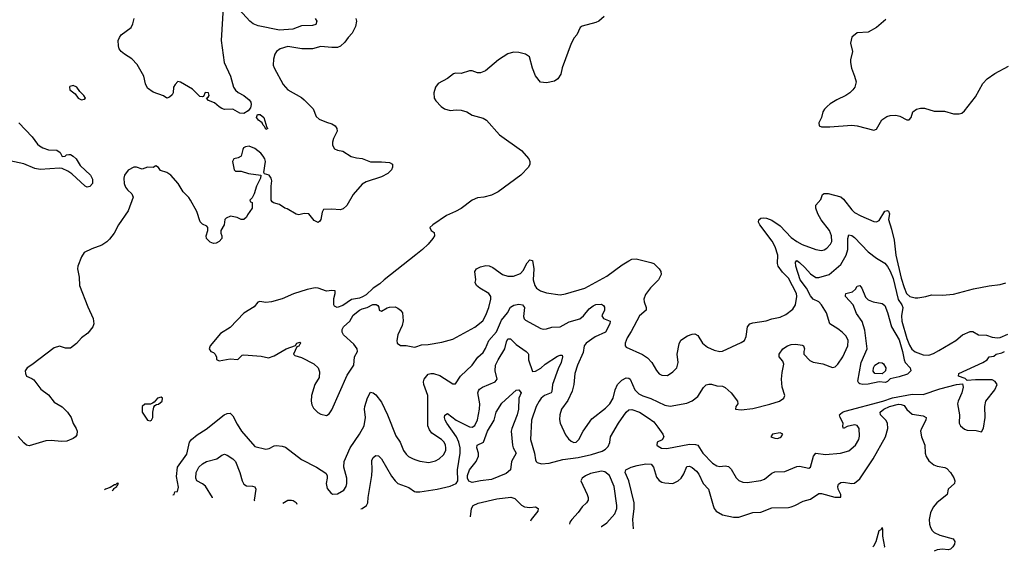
# Model space of a CAD drawing. Header units: inches. Extents: x 1173000 to 1307049, y 522583 to 678455.
# Tile 268 of 617: x 1267121 to 1274279, y 524738 to 528600. Entities that reach past the tile are written whole.
import ezdxf

# ---------------------------------------------------------------- set-up
doc = ezdxf.new("R2010")
doc.units = ezdxf.units.IN
doc.header["$MEASUREMENT"] = 0
doc.layers.add('B2562', color=7, linetype='Continuous')
doc.layers.add('B2572', color=7, linetype='Continuous')

msp = doc.modelspace()

# ---------------------------------------------------------------- linework, layer by layer
at = {"layer": 'B2562', "color": 5}
for points, elevation in [([(1268598.7, 528690), (1268586.5, 528450), (1268607.6, 528290), (1268652.3, 528190), (1268675.8, 528110), (1268690, 528089.2), (1268710, 528072.6), (1268750.3, 528050), (1268790, 528017.8), (1268800.5, 528000.5), (1268803.9, 527983.9), (1268799.4, 527960.6), (1268781.7, 527938.3), (1268750, 527918.9), (1268720.4, 527920.4), (1268670, 527949.6), (1268610, 527947.8), (1268590, 527955.1), (1268570, 527967), (1268537.1, 527997.1), (1268493.2, 528013.2), (1268478, 528030), (1268490, 528038), (1268497.2, 528050), (1268493.2, 528070), (1268468.7, 528071.3), (1268458, 528042), (1268450, 528039), (1268430, 528043.7), (1268376.6, 528096.6), (1268290, 528147), (1268270, 528151.8), (1268250.6, 528130), (1268239.3, 528110), (1268236.3, 528070), (1268230, 528055.3), (1268210, 528037.2), (1268190, 528029.2), (1268166.6, 528046.6), (1268090, 528073.2), (1268050, 528104), (1268035.1, 528135.1), (1268022.7, 528190), (1267974.4, 528274.4), (1267935.4, 528315.4), (1267882, 528350), (1267859.5, 528370), (1267844.5, 528390), (1267838, 528410), (1267836, 528450), (1267845.2, 528470), (1267859.3, 528490), (1267930, 528544.9), (1267943.5, 528570), (1267953.3, 528610)], 840), ([(1269269.4, 528610), (1269280.2, 528590), (1269273.2, 528566.8), (1269250, 528558.1), (1269170, 528556.6), (1269107.1, 528532.9), (1269010, 528525.6), (1268855.2, 528555.2), (1268818.9, 528570), (1268794.5, 528590), (1268715.4, 528675.4)], 840), ([(1269563.8, 528610), (1269568.4, 528590), (1269562, 528550), (1269538.3, 528501.7), (1269507.7, 528470), (1269483.7, 528436.3), (1269451.8, 528408.2), (1269430, 528399.7), (1269390, 528398), (1269310, 528406.8), (1269250, 528389.7), (1269171.3, 528388.7), (1269070, 528405.1), (1269013.4, 528390), (1268988.4, 528370), (1268976.4, 528350), (1268965.1, 528314.9), (1268964.4, 528270), (1268970.5, 528250), (1269037.3, 528130), (1269070, 528090.7), (1269170, 528036.4), (1269190, 528019.3), (1269253.7, 527953.7), (1269277.1, 527897.1), (1269297.1, 527877.1), (1269350, 527854.9), (1269390, 527844.4), (1269413, 527830), (1269425.5, 527810), (1269428, 527790), (1269401.7, 527738.3), (1269393.7, 527710), (1269394.6, 527690), (1269410, 527663.1), (1269430, 527651.5), (1269470, 527644.9), (1269530, 527606.4), (1269570, 527595.8), (1269610, 527592.4), (1269670, 527567.4), (1269750, 527568.5), (1269810, 527563.1), (1269830.6, 527550), (1269830.4, 527530), (1269823.7, 527510), (1269796.1, 527483.9), (1269750, 527459.1), (1269638.4, 527421.6), (1269610, 527406.6), (1269546, 527330), (1269499.1, 527250), (1269473.5, 527226.5), (1269450, 527219.5), (1269390, 527224.2), (1269330, 527222.7), (1269318.7, 527201.3), (1269310, 527148.7), (1269303.4, 527136.6), (1269290, 527127), (1269262.4, 527142.4), (1269222, 527190), (1269190, 527191.6), (1269150, 527182.7), (1269130, 527187), (1269065.6, 527225.6), (1269049.3, 527230), (1269010, 527259), (1268966, 527270), (1268956.4, 527276.4), (1268948, 527290), (1268948.7, 527390), (1268954, 527430), (1268948.7, 527450), (1268934, 527470), (1268900.2, 527480.2), (1268895.3, 527490), (1268906.6, 527570), (1268902, 527590), (1268891.8, 527610), (1268873.6, 527630), (1268830, 527664.7), (1268790, 527680.5), (1268762.8, 527677.2), (1268747.7, 527670), (1268741.7, 527658.3), (1268731.8, 527608.2), (1268710, 527596.2), (1268678, 527590), (1268668.4, 527570), (1268681, 527510), (1268690, 527501), (1268730, 527500.7), (1268783.8, 527483.8), (1268874, 527470), (1268871.3, 527450), (1268842.8, 527390), (1268825.4, 527334.6), (1268810, 527306), (1268794, 527290), (1268798, 527278), (1268811.6, 527271.6), (1268810.6, 527230), (1268776.8, 527183.2), (1268770, 527165.2), (1268750, 527149.6), (1268730, 527149.5), (1268702.7, 527162.7), (1268652.7, 527172.7), (1268620.7, 527159.3), (1268610.9, 527149.1), (1268606, 527110), (1268582, 527070), (1268582, 527050), (1268591.3, 527030), (1268591.3, 527010), (1268570, 526988), (1268550, 526978), (1268530, 526975.3), (1268505.2, 526985.2), (1268478, 527010), (1268475.3, 527030), (1268488, 527070), (1268488, 527090), (1268480.4, 527100.4), (1268450, 527115.3), (1268432.9, 527132.9), (1268407.7, 527207.7), (1268362.9, 527290), (1268349.7, 527309.7), (1268309.5, 527350), (1268273.2, 527410), (1268219, 527470), (1268190, 527489.2), (1268144, 527504), (1268130, 527526), (1268110, 527538), (1268090, 527526), (1268050, 527528), (1268010, 527514), (1267970, 527529.2), (1267950, 527529.3), (1267910, 527506.6), (1267882, 527470), (1267878, 527450), (1267881.1, 527410), (1267890, 527384), (1267904.2, 527364.2), (1267935.4, 527335.4), (1267944.9, 527310), (1267910, 527212.7), (1267838.4, 527110), (1267808.2, 527050), (1267774.4, 527005.6), (1267754.6, 526985.4), (1267717.7, 526962.3), (1267644.4, 526935.6), (1267590.4, 526909.6), (1267570, 526877.2), (1267544, 526810), (1267540.9, 526790), (1267551.8, 526730), (1267554.4, 526670), (1267615.2, 526515.2), (1267654, 526430), (1267659.1, 526390), (1267653.4, 526370), (1267616.5, 526323.5), (1267570, 526289.5), (1267533, 526247), (1267490, 526213), (1267454.3, 526214.3), (1267410, 526229), (1267370, 526217.2), (1267210, 526092.3), (1267174.8, 526070), (1267160.7, 526050), (1267162, 526030), (1267170.5, 526010.5), (1267210, 525994), (1267223.2, 525983.2), (1267275.1, 525915.1), (1267330, 525874.4), (1267370, 525821.6), (1267430, 525787.2), (1267467.2, 525750), (1267493.7, 525710), (1267510, 525666.8), (1267530.4, 525630), (1267537.6, 525610), (1267534.8, 525585.2), (1267525.5, 525570), (1267510, 525558.7), (1267462.3, 525537.7), (1267424.7, 525535.3), (1267350, 525543), (1267310, 525540.5), (1267190, 525505.2), (1267170, 525509.2), (1267150, 525525.2), (1267110, 525572.3)], 860), ([(1267114.9, 527850), (1267212.2, 527750), (1267250, 527697.1), (1267264.3, 527684.3), (1267287.7, 527670), (1267330, 527654), (1267391.6, 527651.6), (1267415.8, 527635.8), (1267430, 527607.3), (1267450, 527608), (1267462, 527618), (1267478, 527622), (1267490, 527622), (1267510.2, 527610.2), (1267530.2, 527590.2), (1267560.8, 527540.8), (1267635.5, 527470), (1267650, 527442.8), (1267651, 527410), (1267630, 527388.3), (1267610, 527384.7), (1267597.2, 527390), (1267499.7, 527479.7), (1267470, 527500.2), (1267430, 527519.2), (1267410, 527521.7), (1267270, 527513.3), (1267230, 527519.8), (1267150, 527553.5), (1267050, 527574.2)], 840), ([(1270000, 526891.5), (1269770.4, 526710), (1269739.3, 526680.7), (1269690.6, 526650), (1269638.7, 526601.3), (1269614, 526586), (1269590, 526577.4), (1269532, 526568), (1269470, 526524), (1269428.9, 526508.9), (1269410, 526518), (1269404, 526530), (1269404.7, 526575.3), (1269415.3, 526610), (1269414, 526630), (1269390, 526633.2), (1269351.3, 526628.7), (1269290, 526649.5), (1269270, 526651.6), (1269210, 526640.7), (1269110.4, 526609.6), (1269030, 526572), (1268952, 526550), (1268910, 526547), (1268867.3, 526552.7), (1268851, 526549), (1268826.4, 526513.6), (1268750, 526469.2), (1268650, 526365.2), (1268579.8, 526320.2), (1268506, 526230), (1268498, 526210), (1268511, 526191), (1268530, 526182), (1268542, 526170), (1268552, 526148), (1268552, 526132), (1268570, 526122), (1268650, 526137.3), (1268707.3, 526132.7), (1268738, 526162), (1268750, 526164.7), (1268875.9, 526155.9), (1268930, 526144.9), (1268970, 526159.1), (1269059, 526210), (1269126, 526234), (1269135.3, 526250), (1269157.3, 526257.3), (1269164.7, 526250), (1269156.3, 526243.7), (1269150, 526229.2), (1269136, 526224), (1269110.8, 526170), (1269119.8, 526159.8), (1269170, 526146.7), (1269259.6, 526099.6), (1269290, 526070.7), (1269301.2, 526041.2), (1269298.6, 526001.4), (1269266, 525950), (1269242, 525870), (1269238.7, 525830), (1269243.4, 525803.4), (1269257.2, 525777.2), (1269287.7, 525747.7), (1269310, 525734.9), (1269350, 525725.5), (1269370, 525737.3), (1269390, 525766.8), (1269501.4, 526018.6), (1269549.5, 526090), (1269554, 526150), (1269575.6, 526190), (1269573.3, 526210), (1269550, 526243.7), (1269475.3, 526310), (1269465.2, 526330), (1269465.2, 526350), (1269475.3, 526370), (1269522, 526410), (1269546, 526454), (1269590, 526491), (1269610, 526501), (1269646, 526510), (1269688.7, 526531.3), (1269711.1, 526531.1), (1269723.6, 526523.6), (1269731.6, 526511.6), (1269734, 526490), (1269750, 526482), (1269793.2, 526506.8), (1269809.3, 526510.7), (1269850, 526513.4), (1269870, 526504.9), (1269890, 526490.6), (1269904.9, 526470), (1269907.9, 526412.1), (1269901.1, 526378.9), (1269868.9, 526311.1), (1269863.1, 526270), (1269866, 526250), (1269890, 526233), (1269930, 526232.2), (1269990, 526220.4), (1270000, 526224)], 880), ([(1268234, 525148.1), (1268244, 525150), (1268249.3, 525170), (1268267, 525173), (1268275.6, 525204.4), (1268261.6, 525281.6), (1268268.3, 525350), (1268335.6, 525444.4), (1268355.9, 525530), (1268370, 525550.9), (1268410, 525585.2), (1268475.2, 525624.8), (1268608.3, 525730), (1268630, 525740.2), (1268650, 525740.8), (1268670, 525723.1), (1268701.1, 525661.1), (1268733.9, 525610), (1268830, 525499.5), (1268910, 525480.3), (1268934.3, 525485.7), (1268970, 525504.9), (1268987.1, 525507.1), (1269030, 525503), (1269054.2, 525494.2), (1269170, 525404.9), (1269279.3, 525350), (1269346.2, 525306.2), (1269356.3, 525290), (1269357.1, 525270), (1269348.2, 525230), (1269355.6, 525195.6), (1269382.4, 525162.4), (1269394.4, 525154.4), (1269430, 525155.3), (1269476.6, 525183.4), (1269494.7, 525210), (1269499.7, 525230), (1269499.8, 525270), (1269478.3, 525350), (1269480.5, 525390), (1269522.7, 525490), (1269591.9, 525590), (1269624.8, 525650), (1269633.6, 525710), (1269626.6, 525770), (1269629.8, 525790), (1269650, 525854), (1269670, 525894), (1269690, 525888.4), (1269710, 525874), (1269750, 525821.3), (1269795, 525730), (1269856.4, 525576.4), (1269886, 525530), (1269911.8, 525470), (1269930, 525443.1), (1269947.7, 525427.7), (1269981.6, 525410), (1270000, 525403.9)], 860), ([(1268523.4, 525126.7), (1268522.5, 525130), (1268472.4, 525212.4), (1268450, 525229.1), (1268408.4, 525250), (1268401.1, 525270), (1268404, 525310), (1268424, 525350), (1268450, 525372.9), (1268479.5, 525390), (1268552.7, 525410), (1268590, 525437.6), (1268610, 525443.8), (1268630, 525437.1), (1268670.3, 525410.3), (1268690, 525390.7), (1268721.6, 525310), (1268737.2, 525250), (1268750, 525225.3), (1268770, 525214), (1268812.5, 525212.5), (1268830, 525206.8), (1268836.5, 525190), (1268826.3, 525110), (1268828.7, 525104.1)], 840), ([(1269601.1, 525047), (1269610.9, 525050), (1269642.8, 525070), (1269651.3, 525090), (1269653.2, 525130), (1269680.5, 525290), (1269684.2, 525330), (1269681.6, 525398.4), (1269690, 525419.5), (1269710, 525434.9), (1269730, 525432.2), (1269750, 525408.9), (1269822.9, 525282.9), (1269850, 525249), (1269870, 525231.5), (1269950, 525201.6), (1269991.6, 525171.6), (1270000, 525171.3)], 840), ([(1267830, 525234), (1267818, 525222), (1267810, 525222), (1267777.5, 525202.5), (1267744.9, 525190), (1267738.2, 525184.8)], 880), ([(1267792.2, 525180.8), (1267804, 525190), (1267804.7, 525195.3), (1267828, 525210), (1267826, 525214), (1267830, 525214), (1267838, 525230), (1267830, 525234)], 880), ([(1269032.8, 525088.9), (1269070, 525110.3), (1269096, 525110), (1269110, 525106.3), (1269130, 525091.8), (1269135.8, 525081.3)], 840)]:
    msp.add_lwpolyline(points, dxfattribs=dict(at, elevation=elevation))
for points, elevation in [([(1267510, 528122), (1267485.4, 528114.6), (1267482, 528110), (1267486, 528090), (1267522.8, 528062.8), (1267546, 528030), (1267570, 528018), (1267590, 528022), (1267598, 528030), (1267588, 528050), (1267558, 528078), (1267535.3, 528110)], 860), ([(1268910, 527803.7), (1268903.2, 527823.2), (1268890, 527834), (1268882.9, 527850), (1268857.6, 527870), (1268842.2, 527890), (1268850, 527912.9), (1268870, 527911.5), (1268894.9, 527890), (1268918, 527818), (1268924.7, 527810)], 840), ([(1268150, 525858), (1268122, 525850), (1268098, 525822), (1268085.4, 525814.6), (1268072, 525808), (1268030, 525808), (1268012, 525790), (1268012, 525750), (1268050, 525692), (1268070, 525686), (1268078, 525690), (1268088, 525710), (1268088.7, 525750), (1268095.3, 525784.7), (1268102, 525798), (1268114.6, 525805.4), (1268130, 525806.8), (1268155.3, 525830), (1268158, 525850)], 880)]:
    msp.add_lwpolyline(points, close=True, dxfattribs=dict(at, elevation=elevation))
at = {"layer": 'B2572', "color": 5}
for points, elevation in [([(1271370, 528624), (1271330.6, 528589.4), (1271310, 528579), (1271210, 528554), (1271196.4, 528543.6), (1271170.8, 528490), (1271150.7, 528469.3), (1271130, 528428.7), (1271065.3, 528250), (1271055.6, 528204.4), (1271033.4, 528170), (1271010, 528154.5), (1270950, 528142.9), (1270907.8, 528147.8), (1270871.5, 528191.5), (1270848.3, 528248.3), (1270827.3, 528330), (1270799, 528350), (1270750, 528362), (1270710, 528364.5), (1270670, 528352), (1270601, 528310), (1270508.4, 528228.4), (1270470, 528215.3), (1270450, 528214), (1270410, 528229), (1270390, 528229.2), (1270330, 528209.3), (1270290, 528212.7), (1270273.7, 528206.3), (1270230, 528173.2), (1270164.1, 528135.9), (1270142.8, 528110), (1270130.8, 528070), (1270134.8, 528030), (1270146.8, 528010), (1270186, 527970), (1270210, 527954), (1270250, 527941.6), (1270293.8, 527946.2), (1270330, 527944.4), (1270370.3, 527930.3), (1270410, 527907.3), (1270490, 527884), (1270514.8, 527870), (1270610, 527763), (1270770, 527650.6), (1270822, 527590), (1270830.7, 527570), (1270830.6, 527550), (1270819.3, 527530), (1270763.7, 527470), (1270600.4, 527350), (1270550, 527325.1), (1270494, 527310), (1270450, 527305.2), (1270410, 527289), (1270330.5, 527229.5), (1270290, 527206), (1270222.8, 527177.2), (1270124.7, 527110), (1270102, 527090), (1270112, 527070), (1270134, 527054), (1270136.3, 527030), (1270125.5, 527010), (1270090.3, 526970), (1270048.8, 526930), (1270000, 526891.5)], 880), ([(1273418.8, 528601.2), (1273350, 528543.5), (1273290, 528509.4), (1273210, 528505.2), (1273170, 528474), (1273162, 528430), (1273175.5, 528370), (1273160.5, 528310), (1273160.5, 528290), (1273168, 528248), (1273190.8, 528190), (1273201, 528150), (1273191.3, 528110), (1273178, 528090), (1273156, 528070), (1273126, 528050), (1273061.2, 528018.8), (1273014, 527990), (1272990.7, 527970), (1272970.8, 527950), (1272961, 527930), (1272950.7, 527889.3), (1272931.3, 527850), (1272932, 527830), (1272950, 527821), (1273010, 527821.3), (1273170, 527834), (1273210, 527828.5), (1273330, 527797.3), (1273350, 527804.7), (1273387.8, 527872.2), (1273424, 527896), (1273450, 527903.5), (1273490, 527906), (1273518.8, 527898.8), (1273570, 527873.6), (1273587.9, 527872.1), (1273602, 527890), (1273613.6, 527930), (1273642, 527950), (1273670, 527957.6), (1273697.8, 527957.8), (1273770, 527937), (1273845.1, 527934.9), (1273910, 527916.5), (1273950, 527915.8), (1273970, 527922.4), (1273990, 527938), (1274070, 528040.9), (1274123.2, 528136.8), (1274154, 528170), (1274209.7, 528210), (1274310, 528262)], 920), ([(1270000, 526224), (1270041.4, 526238.6), (1270090, 526241.5), (1270190, 526257.4), (1270270, 526280.3), (1270430, 526367.8), (1270487.2, 526412.8), (1270510, 526454.9), (1270531.4, 526510), (1270546.8, 526570), (1270544.8, 526590), (1270531.7, 526611.7), (1270466.3, 526650), (1270440.9, 526670), (1270432.3, 526690), (1270436.2, 526710), (1270429.4, 526770), (1270442.7, 526790), (1270470, 526804.9), (1270510, 526814.6), (1270532.8, 526812.8), (1270560.8, 526800.8), (1270630, 526749.1), (1270670, 526736.9), (1270710, 526736.1), (1270762.7, 526757.3), (1270781.7, 526778.3), (1270810, 526834), (1270830, 526854.8), (1270850, 526851), (1270859.5, 526790), (1270853.4, 526710), (1270865.5, 526670), (1270878.7, 526650), (1270908, 526630), (1270950, 526616.1), (1271050, 526601.2), (1271090, 526608.4), (1271230, 526651.1), (1271390, 526736.2), (1271501.5, 526818.5), (1271550, 526848.9), (1271570, 526859.5), (1271602, 526862), (1271710, 526837), (1271730, 526828.4), (1271770.4, 526790), (1271781.3, 526770), (1271783.7, 526750), (1271764.2, 526710), (1271707.7, 526652.3), (1271670, 526604.2), (1271659, 526570), (1271660.4, 526550), (1271675, 526510), (1271675.9, 526490), (1271626.2, 526450), (1271565.8, 526334.2), (1271537, 526290), (1271522.4, 526250), (1271523, 526230), (1271530, 526222), (1271648.3, 526168.3), (1271684.1, 526144.1), (1271717, 526110), (1271750, 526050.7), (1271770, 526028.4), (1271790, 526017.6), (1271830, 526015.8), (1271870, 526041.6), (1271897.6, 526070), (1271907.8, 526110), (1271901, 526170), (1271914.1, 526245.9), (1271928.4, 526271.6), (1271975.9, 526304.1), (1272010, 526316.4), (1272030, 526317.1), (1272050, 526304.9), (1272084.2, 526250), (1272121.4, 526221.4), (1272170, 526198.4), (1272210, 526190.2), (1272230, 526191.2), (1272366, 526254), (1272389.8, 526270.2), (1272402.4, 526297.6), (1272411, 526369), (1272429.5, 526390), (1272450, 526397.2), (1272547.9, 526412.1), (1272590, 526427), (1272650, 526439.7), (1272690, 526457.8), (1272742.7, 526497.3), (1272761, 526530), (1272769.8, 526590), (1272767.4, 526610), (1272710, 526723.4), (1272667.4, 526767.4), (1272634.3, 526810), (1272629.8, 526830), (1272633.1, 526890), (1272612.8, 526950), (1272590.5, 526990.5), (1272502, 527110), (1272492.5, 527130), (1272494.3, 527145.7), (1272510, 527157.6), (1272530, 527161.2), (1272550, 527159.1), (1272590, 527145.2), (1272650, 527102.2), (1272730, 527017), (1272770, 526990.1), (1272810, 526968.4), (1272910, 526931.4), (1272950, 526924.7), (1272970, 526929), (1272990, 526941.7), (1273014.6, 526970), (1273024.1, 526990), (1273023.7, 527030), (1273007.8, 527070), (1272947.4, 527147.4), (1272922.5, 527190), (1272908.3, 527231.7), (1272910, 527253), (1272944.8, 527295.2), (1272958.3, 527330), (1272970, 527338.2), (1272997.6, 527337.6), (1273090, 527314.3), (1273110, 527296.5), (1273170, 527218.3), (1273190, 527200.2), (1273235, 527175), (1273330, 527133.6), (1273350, 527131.4), (1273370, 527140.9), (1273410, 527208.2), (1273430, 527214.3), (1273438, 527210), (1273445.3, 527190), (1273436.8, 527150), (1273459.6, 527079.6), (1273478.5, 526998.5), (1273491.5, 526890), (1273530, 526723.7), (1273550, 526654.4), (1273569, 526610), (1273593.1, 526590), (1273630, 526580.4), (1273650, 526580.4), (1273709.4, 526590), (1273750, 526602), (1273830, 526600.3), (1273910, 526605.8), (1274054.5, 526645.5), (1274170, 526668), (1274250, 526677), (1274290, 526688.4)], 880), ([(1270000, 525403.9), (1270030, 525394), (1270095.8, 525384.2), (1270144.2, 525395.8), (1270170, 525410.2), (1270201, 525439), (1270217.8, 525470), (1270219.8, 525490), (1270216.8, 525510), (1270206.6, 525530), (1270187.1, 525550), (1270117, 525597), (1270099.9, 525619.9), (1270087.8, 525650), (1270087.8, 525870), (1270058.8, 525950), (1270057.2, 525970), (1270062, 525990), (1270090, 526024.2), (1270110, 526030.3), (1270130, 526028.9), (1270175.8, 526015.8), (1270270, 525954.9), (1270290, 525954.8), (1270325.4, 526010), (1270410, 526090.3), (1270450.5, 526149.5), (1270490, 526182.4), (1270507.8, 526212.2), (1270532.2, 526270), (1270586.2, 526333.8), (1270622.7, 526417.3), (1270667.4, 526470), (1270688, 526512), (1270712.6, 526527.4), (1270750, 526534.9), (1270776.8, 526530), (1270789.6, 526510), (1270784.3, 526444.3), (1270788.1, 526428.1), (1270797.2, 526417.2), (1270910, 526356.5), (1270930, 526352.6), (1270950, 526354), (1270990, 526366.7), (1271050, 526369.5), (1271115, 526405), (1271191.9, 526428.1), (1271220.2, 526450), (1271260, 526500), (1271290, 526521.7), (1271310, 526530.1), (1271350, 526533.7), (1271364.7, 526524.7), (1271372.6, 526512.6), (1271372.4, 526490), (1271352, 526450), (1271365.5, 526430), (1271414, 526410), (1271410.5, 526390), (1271378.5, 526330), (1271304.3, 526295.7), (1271239, 526250), (1271224.4, 526230), (1271216.9, 526183.1), (1271175.8, 526090), (1271157.3, 526030), (1271150.3, 525950), (1271137.6, 525902.4), (1271106.3, 525833.7), (1271060.9, 525770), (1271046.5, 525730), (1271044.9, 525695.1), (1271050.2, 525670.2), (1271090, 525584), (1271110, 525556.3), (1271130, 525538), (1271150, 525528.2), (1271166, 525530), (1271186, 525550), (1271216.3, 525610), (1271280.2, 525699.8), (1271380.8, 525779.2), (1271410, 525808.8), (1271434.8, 525850), (1271449.9, 525910.1), (1271467.3, 525950), (1271497.4, 525982.6), (1271530, 525997.3), (1271550, 525997.1), (1271559.6, 525990), (1271591.8, 525911.8), (1271622.6, 525882.6), (1271650, 525867.8), (1271709.4, 525849.4), (1271810, 525799.5), (1271850, 525793.1), (1271970, 525814.6), (1272010, 525830.3), (1272050, 525863.7), (1272091.5, 525928.5), (1272112, 525948), (1272130, 525953.4), (1272150, 525951.8), (1272190, 525941.3), (1272230, 525938), (1272250, 525928.4), (1272292.3, 525890), (1272340.3, 525830), (1272341.6, 525810), (1272326.7, 525790), (1272326, 525770), (1272365.4, 525765.4), (1272450, 525775.7), (1272573.3, 525806.7), (1272643.9, 525830), (1272676.8, 525850), (1272684.5, 525870), (1272664.4, 525930), (1272658.9, 525990), (1272663.3, 526036.7), (1272676.6, 526096.6), (1272670, 526119), (1272642.7, 526150), (1272642.7, 526170), (1272669.2, 526210), (1272702, 526230), (1272730, 526240.4), (1272763.4, 526243.4), (1272810, 526236.3), (1272818.8, 526230), (1272826.8, 526210), (1272820.7, 526190), (1272822, 526170), (1272864.2, 526124.2), (1272890, 526111.8), (1272959.1, 526099.1), (1273030, 526072.4), (1273050, 526078.4), (1273070, 526097.1), (1273104.4, 526150), (1273141.1, 526230), (1273145.1, 526270), (1273130, 526300.7), (1273101.3, 526330), (1273070, 526355.1), (1273010.8, 526390.8), (1272985.6, 526470), (1272949.7, 526530), (1272931.6, 526550), (1272890, 526570.6), (1272870, 526593.2), (1272840.8, 526650), (1272796.2, 526710), (1272764.1, 526810), (1272761.6, 526838.4), (1272769.8, 526850.2), (1272790, 526836.3), (1272830, 526800.2), (1272870, 526752.9), (1272910, 526727.3), (1272930, 526726.4), (1273005.6, 526750), (1273090, 526821.5), (1273129, 526890), (1273141.6, 526930), (1273141.9, 527010), (1273150, 527038.4), (1273170, 527032.2), (1273190, 527017.1), (1273290, 526914.3), (1273350, 526867.2), (1273410, 526831.7), (1273430, 526806.7), (1273450, 526772.9), (1273470, 526720.7), (1273508.7, 526568.7), (1273533.6, 526530), (1273540.4, 526510), (1273531, 526450), (1273535, 526410), (1273570, 526284.1), (1273590, 526235.7), (1273607.6, 526207.6), (1273630, 526187.7), (1273690, 526164.4), (1273730, 526162.9), (1273765.1, 526174.9), (1273804.1, 526195.9), (1273926.6, 526270), (1273976, 526310), (1274030, 526336.3), (1274050, 526336), (1274092.1, 526312.1), (1274150, 526307.6), (1274190, 526293.8), (1274230, 526289.1), (1274250, 526291.7), (1274305.3, 526314.7)], 860), ([(1270000, 525171.3), (1270030.2, 525170.2), (1270155.6, 525190), (1270250, 525212), (1270293.4, 525230), (1270306.6, 525250), (1270304.1, 525330), (1270323.2, 525450), (1270323.5, 525490), (1270314.5, 525530), (1270297.4, 525570), (1270224.9, 525670), (1270214.8, 525690), (1270209.9, 525710), (1270212.4, 525727.6), (1270230, 525739), (1270294.4, 525690), (1270390, 525642.2), (1270410, 525639.3), (1270430, 525651.3), (1270450, 525694), (1270463.8, 525770), (1270465.9, 525810), (1270451.5, 525888.5), (1270456.6, 525903.4), (1270464.8, 525915.2), (1270486, 525930), (1270578.4, 525970), (1270591.1, 525988.9), (1270577, 526050), (1270580.6, 526090), (1270599.2, 526130), (1270647.5, 526210), (1270659.8, 526260.2), (1270670, 526281.8), (1270690, 526280.7), (1270730, 526240.5), (1270804, 526190), (1270816.3, 526176.3), (1270820.2, 526170), (1270820.2, 526130), (1270850, 526044.7), (1270870, 526047.1), (1270910, 526069.6), (1270942.1, 526097.9), (1271030, 526155.3), (1271050, 526163.7), (1271063.6, 526163.6), (1271066.4, 526150), (1271058.2, 526110), (1271035.5, 526064.5), (1270995.4, 525950), (1270990, 525898.7), (1270983.6, 525890), (1270936.8, 525870), (1270911.9, 525850), (1270896.6, 525830), (1270876.2, 525790), (1270841.7, 525690), (1270834.7, 525550), (1270863.6, 525450), (1270870, 525402.8), (1270874.6, 525390), (1270883.3, 525383.3), (1270914.7, 525374.7), (1270970, 525378.9), (1271070, 525406.3), (1271181.4, 525418.6), (1271278.7, 525441.3), (1271355.2, 525464.8), (1271380.6, 525479.4), (1271400, 525500), (1271410.5, 525529.5), (1271417.1, 525570), (1271473.1, 525670), (1271530, 525750.2), (1271550, 525767), (1271570, 525768.2), (1271626.3, 525750), (1271690, 525708.8), (1271730, 525678.6), (1271761, 525641), (1271797.3, 525590), (1271803.7, 525570), (1271792.1, 525547.9), (1271756, 525530), (1271752, 525510), (1271762, 525502), (1271787.9, 525487.9), (1271824.5, 525484.5), (1271990, 525516.4), (1272035.1, 525515.1), (1272050, 525508.2), (1272087.5, 525450), (1272158, 525378), (1272190, 525358.4), (1272210, 525354.5), (1272250, 525358.2), (1272273.3, 525353.3), (1272294.4, 525334.4), (1272330, 525272.4), (1272350, 525253.7), (1272379.3, 525239.3), (1272410, 525236.9), (1272510, 525251.5), (1272536.8, 525263.2), (1272590, 525306.7), (1272610, 525315.6), (1272682.4, 525317.6), (1272770, 525354.7), (1272790, 525356.6), (1272856.9, 525343.1), (1272869.8, 525350.2), (1272891.1, 525428.9), (1272910, 525450.3), (1272979.7, 525440.3), (1273088, 525450), (1273150, 525468.8), (1273198.4, 525510), (1273221.6, 525550), (1273226.3, 525573.7), (1273223.5, 525630), (1273210, 525651.3), (1273190, 525657.4), (1273136.2, 525643.8), (1273109.6, 525629.6), (1273105.4, 525645.4), (1273108, 525670), (1273086.8, 525710), (1273082.2, 525730), (1273085.5, 525734.5), (1273102.2, 525750), (1273122.5, 525757.5), (1273395.1, 525830), (1273466.9, 525853.1), (1273610, 525879.3), (1273690, 525877.8), (1273810, 525919.1), (1273930.9, 525950.9), (1273976, 525956), (1273979.3, 525930), (1273970.3, 525890.3), (1273942.8, 525830), (1273939, 525810), (1273952.9, 525730), (1273950.4, 525670), (1273961.6, 525650), (1273990, 525625.3), (1274010, 525618.9), (1274074.9, 525614.9), (1274114, 525606), (1274127.3, 525632.7), (1274139.6, 525710), (1274137.6, 525790), (1274145.1, 525830), (1274210, 525910.5), (1274228.2, 525950), (1274212.9, 525972.9), (1274190, 525983.1), (1274070, 525983.6), (1274010, 525978), (1273993.6, 525993.6), (1273946, 526010), (1273948.7, 526030), (1274122, 526110), (1274155.3, 526130), (1274169.2, 526150), (1274203.6, 526156.4), (1274221.2, 526170), (1274261, 526179), (1274280.9, 526190)], 840), ([(1271583.5, 524900.7), (1271579.4, 524970), (1271589.1, 525050), (1271587.8, 525090), (1271549.2, 525249.2), (1271521.6, 525310), (1271528.6, 525330), (1271566.3, 525350), (1271610, 525362.7), (1271672.8, 525372.8), (1271711.4, 525371.4), (1271728.8, 525350), (1271750, 525277.6), (1271770, 525251.5), (1271790, 525239.6), (1271810, 525235.3), (1271870, 525231.6), (1271909, 525251), (1271930, 525270.3), (1271950, 525300.4), (1271970, 525353.4), (1271990, 525356.5), (1272010, 525347.6), (1272041.1, 525321.1), (1272057.8, 525297.8), (1272090, 525230.2), (1272128.2, 525190), (1272161.3, 525070), (1272170, 525048.2), (1272183.7, 525030), (1272230, 525002.3), (1272310, 524986.3), (1272350, 524986.3), (1272450, 525019.7), (1272510, 525023.2), (1272590, 525054.7), (1272710, 525057), (1272730, 525061.1), (1272756, 525070), (1272817.2, 525102.8), (1272870, 525117.4), (1272930, 525157.3), (1272950, 525157.6), (1273047.6, 525132.4), (1273089.7, 525130.3), (1273091.6, 525150), (1273072.3, 525190), (1273068.2, 525210), (1273073.5, 525226.5), (1273090, 525239.1), (1273110, 525240.7), (1273170, 525231.3), (1273190, 525232.6), (1273230, 525263.6), (1273325.3, 525410), (1273415.7, 525570), (1273433.1, 525630), (1273431.1, 525670), (1273418.8, 525690), (1273379.8, 525730), (1273377.8, 525750), (1273403.1, 525770), (1273443.7, 525790), (1273510, 525806.7), (1273530, 525805.1), (1273550, 525797), (1273570, 525767.3), (1273610, 525734.4), (1273690, 525722), (1273710.1, 525710.1), (1273709.5, 525690), (1273676.8, 525630), (1273670.8, 525610), (1273677.2, 525570), (1273702.2, 525510), (1273703.5, 525450), (1273710, 525428), (1273730, 525395.3), (1273766.9, 525366.9), (1273790, 525357.8), (1273847.8, 525347.8), (1273860.9, 525340.9), (1273888.4, 525310), (1273911.7, 525271.7), (1273919.5, 525250), (1273916.4, 525230), (1273870.6, 525190), (1273864.9, 525150), (1273788.5, 525090), (1273762.2, 525057.8), (1273743.4, 525016.6), (1273733.6, 524970), (1273736.1, 524936.1), (1273743.7, 524910), (1273754, 524890), (1273770, 524874), (1273810, 524855.8), (1273907.8, 524827.8), (1273920.3, 524810), (1273917.3, 524790), (1273905.5, 524770), (1273887, 524753), (1273870, 524748.3), (1273830, 524753.7), (1273790, 524749.9), (1273769.1, 524738.2)], 820), ([(1271350, 525320.6), (1271270, 525303.8), (1271233.2, 525286.8), (1271210.8, 525269.2), (1271201.2, 525250), (1271246.9, 525150), (1271253.4, 525130), (1271253.6, 525110), (1271242.6, 525090), (1271210, 525061.1), (1271181.1, 525018.9), (1271134.4, 524970), (1271121.3, 524950), (1271119.1, 524935.1)], 840), ([(1271349, 524918.2), (1271350, 524918.5), (1271390, 524945.7), (1271447.2, 525010), (1271461.1, 525050), (1271462.3, 525070), (1271442, 525210), (1271407.7, 525290), (1271375.8, 525315.8), (1271350, 525320.6)], 840), ([(1270398.5, 524988.2), (1270404.3, 525050), (1270417.7, 525070), (1270453, 525087), (1270590, 525120.3), (1270690.9, 525130.9), (1270721.3, 525121.3), (1270770, 525072.2), (1270790, 525062.3), (1270830, 525056.1), (1270870, 525062), (1270890.3, 525050.3), (1270887, 525030), (1270838.2, 524970), (1270834.1, 524956.1)], 820), ([(1273322.2, 524771.4), (1273330, 524778.5), (1273348.5, 524810), (1273369.9, 524890), (1273383.9, 524896.1), (1273390, 524910.4), (1273394.5, 524894.5), (1273392.7, 524847.3), (1273408.1, 524770), (1273406.4, 524765.2)], 780)]:
    msp.add_lwpolyline(points, dxfattribs=dict(at, elevation=elevation))
for points, elevation in [([(1273415.7, 525964.3), (1273370, 525969), (1273290, 525952.9), (1273250, 525949.9), (1273230, 525954.2), (1273220.9, 525960.9), (1273214.7, 525974.7), (1273239.1, 526110), (1273282.7, 526210), (1273264.6, 526344.6), (1273247, 526407), (1273205.1, 526465.1), (1273179.3, 526530), (1273124.5, 526590), (1273124.1, 526595.9), (1273127, 526610), (1273176.4, 526623.6), (1273196.9, 526643.1), (1273210, 526665.3), (1273230, 526668.4), (1273244.2, 526650), (1273270, 526583.8), (1273290, 526564.9), (1273324.7, 526550), (1273390, 526539.3), (1273410, 526523), (1273430, 526473), (1273458.4, 526370), (1273514, 526274), (1273539.5, 526190), (1273550.2, 526130), (1273558.9, 526110), (1273593.6, 526070), (1273599.1, 526050), (1273574.2, 526025.8), (1273514.8, 526005.2), (1273450, 525990.3), (1273430, 525971.4)], 840), ([(1273390, 526028.6), (1273337.6, 526030), (1273326.9, 526046.9), (1273327.7, 526070), (1273339, 526090), (1273370, 526108.8), (1273390, 526107.7), (1273399.7, 526099.7), (1273416.8, 526070), (1273414.8, 526050)], 820), ([(1270410, 525238.1), (1270386.9, 525246.9), (1270376.8, 525270), (1270376.1, 525290), (1270390, 525330.2), (1270438.2, 525390), (1270457.1, 525430), (1270457, 525450), (1270443.9, 525490), (1270445.6, 525510), (1270491.9, 525530), (1270521, 525610), (1270569.8, 525690), (1270585.3, 525750), (1270624.9, 525815.1), (1270730, 525908.8), (1270750, 525911.3), (1270766.7, 525890), (1270749.1, 525850), (1270747.1, 525770), (1270736.3, 525730), (1270698.3, 525630), (1270695, 525610), (1270702.9, 525510), (1270708.7, 525488.7), (1270729.3, 525450), (1270697.3, 525390), (1270689.6, 525330), (1270657.3, 525302.7), (1270550, 525261), (1270470, 525249.9)], 820), ([(1272650, 525598.3), (1272594.8, 525590), (1272581.6, 525570), (1272610, 525559.5), (1272630, 525557.6), (1272650, 525564.4), (1272658, 525570), (1272669.3, 525590)], 860)]:
    msp.add_lwpolyline(points, close=True, dxfattribs=dict(at, elevation=elevation))

doc.saveas('drawing.dxf')
